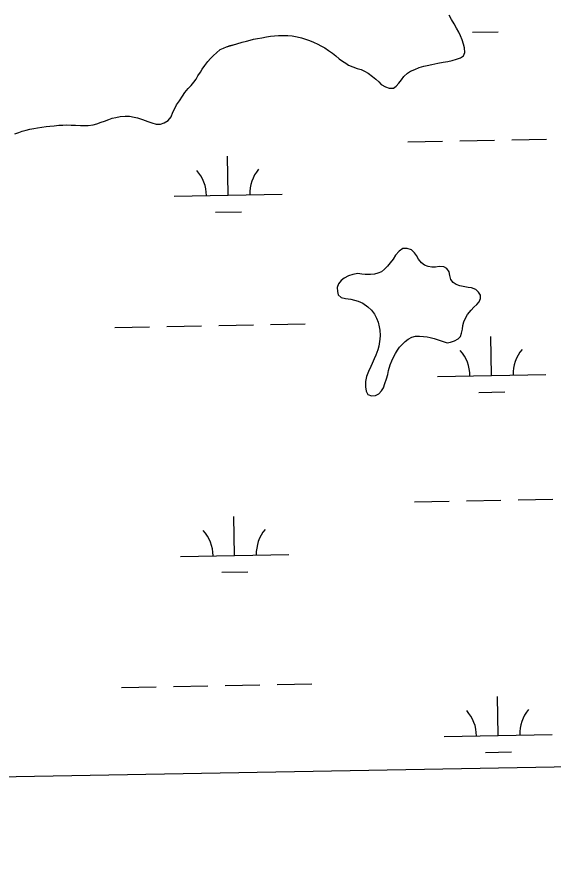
# Model space of a CAD drawing. Extents: x 3925854 to 3964121, y 224593 to 250589.
# Drawn here: x 3934043 to 3934539, y 230028 to 230801 of the extents above; entities that cross this region are included whole.
import ezdxf

# ---------------------------------------------------------------- set-up
doc = ezdxf.new("R2010")
doc.units = 0
for name, color, linetype in [('V-GRID-FRAM', 7, 'Continuous'), ('V-TOPO-SHOR', 7, 'Continuous'), ('V-WETL-SWMP', 7, 'Continuous')]:
    doc.layers.add(name, color=color, linetype=linetype)

msp = doc.modelspace()

# ---------------------------------------------------------------- linework, layer by layer
at = {"layer": 'V-GRID-FRAM'}
msp.add_lwpolyline([(3929791.517, 248207.597), (3961703.892, 248787.859), (3962042.387, 230608.264), (3930114.146, 230027.713), (3929791.517, 248207.597)], dxfattribs=at)
at = {"layer": 'V-TOPO-SHOR'}
for points in [[(3934323.763, 230774.389), (3934327.322, 230772.473), (3934330.882, 230770.035), (3934334.353, 230767.598), (3934337.566, 230765.073), (3934340.778, 230762.55), (3934343.817, 230760.287), (3934346.682, 230758.284), (3934349.371, 230756.543), (3934353.367, 230754.886), (3934357.362, 230753.578), (3934360.836, 230752.443), (3934364.135, 230751.048), (3934367.348, 230749.308), (3934371.514, 230746.086), (3934374.379, 230743.649), (3934377.156, 230741.128), (3934379.585, 230738.865), (3934383.581, 230736.426), (3934386.966, 230735.379), (3934390.704, 230735.461), (3934393.227, 230737.196), (3934395.836, 230740.061), (3934398.099, 230743.01), (3934400.362, 230746.049), (3934403.756, 230749.086), (3934406.625, 230751.079), (3934410.537, 230752.726), (3934414.622, 230754.284), (3934418.968, 230755.583), (3934421.923, 230756.275), (3934426.183, 230757.223), (3934431.746, 230758.345), (3934436.614, 230759.208), (3934441.046, 230760.072), (3934445.129, 230761.022), (3934448.955, 230762.147), (3934452.693, 230763.445), (3934455.562, 230765.092), (3934456.871, 230768.393), (3934456.44, 230772.651), (3934455.664, 230776.04), (3934454.28, 230779.952), (3934452.633, 230783.689), (3934451.247, 230786.907), (3934448.994, 230790.821), (3934446.911, 230794.646), (3934444.572, 230798.82), (3934442.317, 230802.646)], [(3934040.744, 230693.174), (3934044.481, 230694.47), (3934047.697, 230695.511), (3934051.434, 230696.547), (3934054.738, 230697.325), (3934058.561, 230698.101), (3934061.951, 230698.706), (3934065.774, 230699.31), (3934069.774, 230699.826), (3934073.075, 230700.168), (3934077.245, 230700.598), (3934081.505, 230701.026), (3934085.154, 230701.108), (3934088.63, 230701.364), (3934092.974, 230701.186), (3934097.057, 230701.006), (3934101.575, 230700.999), (3934105.139, 230700.907), (3934108.614, 230700.903), (3934113.394, 230701.419), (3934116.524, 230702.458), (3934120.781, 230703.928), (3934123.739, 230704.966), (3934127.736, 230706.353), (3934130.954, 230707.477), (3934134.343, 230708.255), (3934138.341, 230709.032), (3934142.687, 230709.548), (3934146.945, 230709.542), (3934151.026, 230708.667), (3934154.328, 230707.795), (3934158.844, 230706.312), (3934163.708, 230704.481), (3934167.355, 230703.258), (3934171.351, 230702.212), (3934175.52, 230702.12), (3934178.998, 230703.33), (3934182.475, 230705.325), (3934185.435, 230708.882), (3934186.831, 230713.052), (3934188.66, 230716.611), (3934190.401, 230719.999), (3934192.926, 230723.73), (3934195.8, 230728.072), (3934198.065, 230731.283), (3934201.196, 230734.929), (3934203.807, 230737.88), (3934206.244, 230740.831), (3934208.419, 230743.608), (3934210.074, 230746.647), (3934212.337, 230750.033), (3934214.08, 230752.812), (3934216.429, 230756.283), (3934219.217, 230759.931), (3934221.74, 230762.794), (3934224.523, 230765.571), (3934227.132, 230768.088), (3934230.786, 230770.949), (3934233.655, 230772.249), (3934236.61, 230773.462), (3934239.916, 230774.586), (3934245.912, 230776.403), (3934250.954, 230777.699), (3934254.952, 230778.737), (3934258.516, 230779.776), (3934261.559, 230780.468), (3934265.294, 230781.244), (3934269.206, 230781.934), (3934273.378, 230782.71), (3934277.116, 230783.313), (3934280.765, 230783.743), (3934284.501, 230783.999), (3934289.541, 230784.079), (3934293.102, 230783.986), (3934297.1, 230783.548), (3934301.704, 230782.76), (3934305.96, 230781.711), (3934309.607, 230780.576), (3934313.343, 230779.27), (3934316.816, 230777.873), (3934320.984, 230775.87), (3934323.763, 230774.389)], [(3934440.573, 230499.976), (3934443.532, 230500.842), (3934447.362, 230502.055), (3934450.667, 230503.703), (3934452.758, 230506.048), (3934453.807, 230509.178), (3934454.593, 230512.743), (3934455.033, 230516.135), (3934455.908, 230519.44), (3934457.391, 230523.004), (3934459.31, 230526.393), (3934462.533, 230530.217), (3934464.972, 230532.91), (3934467.758, 230535.517), (3934470.023, 230537.948), (3934471.331, 230541.077), (3934471.336, 230544.123), (3934469.513, 230546.822), (3934466.994, 230549.261), (3934463.082, 230550.832), (3934459.777, 230551.356), (3934456.645, 230551.796), (3934452.125, 230552.845), (3934448.734, 230553.982), (3934445.953, 230555.811), (3934443.782, 230558.686), (3934442.918, 230562.251), (3934442.313, 230565.819), (3934440.228, 230568.692), (3934437.273, 230570.349), (3934433.099, 230570.616), (3934429.706, 230570.011), (3934426.138, 230569.929), (3934422.923, 230570.63), (3934419.617, 230571.85), (3934416.664, 230574.116), (3934413.971, 230577.251), (3934412.062, 230580.647), (3934410.414, 230583.172), (3934407.372, 230585.957), (3934403.461, 230587.182), (3934399.371, 230587.1), (3934396.149, 230584.755), (3934392.84, 230580.931), (3934390.399, 230577.37), (3934387.871, 230573.892), (3934385.258, 230570.851), (3934382.473, 230568.16), (3934379.686, 230565.729), (3934376.378, 230564.426), (3934373.159, 230563.648), (3934369.505, 230563.218), (3934364.721, 230563.312), (3934361.503, 230563.665), (3934357.764, 230564.017), (3934353.414, 230563.241), (3934349.236, 230561.854), (3934345.318, 230559.857), (3934342.359, 230557.775), (3934340.094, 230554.645), (3934338.871, 230551.082), (3934338.955, 230547.602), (3934339.731, 230544.383), (3934342.512, 230542.118), (3934346.426, 230541.069), (3934351.296, 230540.367), (3934354.774, 230539.578), (3934358.165, 230538.532), (3934362.511, 230536.611), (3934367.117, 230533.387), (3934370.504, 230530.163), (3934373.372, 230526.682), (3934375.278, 230522.764), (3934376.581, 230519.282), (3934377.531, 230514.932), (3934378.221, 230511.801), (3934378.477, 230506.755), (3934378.211, 230503.363), (3934377.158, 230497.103), (3934376.286, 230493.537), (3934374.539, 230488.755), (3934372.968, 230485.277), (3934371.049, 230480.932), (3934369.828, 230478.148), (3934367.821, 230473.628), (3934365.988, 230468.934), (3934364.852, 230464.326), (3934365.02, 230459.454), (3934365.71, 230455.366), (3934367.01, 230452.233), (3934370.402, 230451.096), (3934374.142, 230451.44), (3934377.189, 230453.003), (3934379.888, 230455.868), (3934381.457, 230458.475), (3934382.942, 230462.475), (3934384.339, 230466.911), (3934385.475, 230470.997), (3934386.35, 230474.648), (3934387.834, 230479.69), (3934389.319, 230483.43)], [(3934389.319, 230483.43), (3934390.976, 230486.994), (3934392.719, 230490.383), (3934394.552, 230493.426), (3934396.469, 230495.945), (3934399.254, 230498.899), (3934401.781, 230501.246), (3934404.481, 230503.503), (3934407.7, 230505.237), (3934411.182, 230506.278), (3934414.747, 230506.36), (3934418.575, 230506.093), (3934421.88, 230505.741), (3934424.836, 230505.129), (3934428.575, 230504.166), (3934440.573, 230499.976)]]:
    msp.add_lwpolyline(points, dxfattribs=at)
at = {"layer": 'V-WETL-SWMP'}
for p, q in [((3934444.572, 230798.82), (3934442.318, 230802.646)), ((3934446.912, 230794.646), (3934444.572, 230798.82)), ((3934448.993, 230790.82), (3934446.912, 230794.646)), ((3934273.378, 230782.71), (3934277.115, 230783.313)), ((3934277.115, 230783.313), (3934280.765, 230783.743)), ((3934280.765, 230783.743), (3934284.501, 230783.999)), ((3934284.501, 230783.999), (3934289.541, 230784.079)), ((3934289.541, 230784.079), (3934293.103, 230783.987)), ((3934293.103, 230783.987), (3934297.1, 230783.548)), ((3934297.1, 230783.548), (3934301.704, 230782.76)), ((3934451.247, 230786.907), (3934448.993, 230790.82)), ((3934452.633, 230783.69), (3934451.247, 230786.907)), ((3934454.279, 230779.952), (3934452.633, 230783.69)), ((3934463.744, 230786.97), (3934487.74, 230787.407)), ((3934239.915, 230774.587), (3934245.912, 230776.403)), ((3934245.912, 230776.403), (3934250.954, 230777.7)), ((3934250.954, 230777.7), (3934254.952, 230778.738)), ((3934254.952, 230778.738), (3934258.516, 230779.775)), ((3934258.516, 230779.775), (3934261.558, 230780.467)), ((3934261.558, 230780.467), (3934265.295, 230781.244)), ((3934265.295, 230781.244), (3934269.206, 230781.934)), ((3934269.206, 230781.934), (3934273.378, 230782.71)), ((3934301.704, 230782.76), (3934305.96, 230781.711)), ((3934305.96, 230781.711), (3934309.608, 230780.577)), ((3934309.608, 230780.577), (3934313.343, 230779.269)), ((3934313.343, 230779.269), (3934316.816, 230777.874)), ((3934316.816, 230777.874), (3934320.984, 230775.87)), ((3934320.984, 230775.87), (3934323.763, 230774.389)), ((3934455.664, 230776.04), (3934454.279, 230779.952)), ((3934456.441, 230772.65), (3934455.664, 230776.04)), ((3934224.523, 230765.57), (3934227.133, 230768.087)), ((3934227.133, 230768.087), (3934230.786, 230770.949)), ((3934230.786, 230770.949), (3934233.655, 230772.249)), ((3934233.655, 230772.249), (3934236.611, 230773.461)), ((3934236.611, 230773.461), (3934239.915, 230774.587)), ((3934323.763, 230774.389), (3934327.323, 230772.473)), ((3934327.323, 230772.473), (3934330.882, 230770.035)), ((3934330.882, 230770.035), (3934334.354, 230767.598)), ((3934455.562, 230765.092), (3934456.87, 230768.392)), ((3934456.87, 230768.392), (3934456.441, 230772.65)), ((3934219.216, 230759.93), (3934221.739, 230762.794)), ((3934221.739, 230762.794), (3934224.523, 230765.57)), ((3934334.354, 230767.598), (3934337.566, 230765.074)), ((3934337.566, 230765.074), (3934340.778, 230762.55)), ((3934340.778, 230762.55), (3934343.816, 230760.287)), ((3934343.816, 230760.287), (3934346.681, 230758.284)), ((3934436.613, 230759.208), (3934441.045, 230760.072)), ((3934441.045, 230760.072), (3934445.13, 230761.022)), ((3934445.13, 230761.022), (3934448.955, 230762.146)), ((3934448.955, 230762.146), (3934452.693, 230763.445)), ((3934452.693, 230763.445), (3934455.562, 230765.092)), ((3934212.338, 230750.033), (3934214.08, 230752.811)), ((3934214.08, 230752.811), (3934216.43, 230756.284)), ((3934216.43, 230756.284), (3934219.216, 230759.93)), ((3934346.681, 230758.284), (3934349.372, 230756.543)), ((3934349.372, 230756.543), (3934353.367, 230754.887)), ((3934353.367, 230754.887), (3934357.362, 230753.578)), ((3934357.362, 230753.578), (3934360.836, 230752.444)), ((3934360.836, 230752.444), (3934364.136, 230751.049)), ((3934406.625, 230751.08), (3934410.537, 230752.726)), ((3934410.537, 230752.726), (3934414.623, 230754.285)), ((3934414.623, 230754.285), (3934418.969, 230755.582)), ((3934418.969, 230755.582), (3934421.924, 230756.274)), ((3934421.924, 230756.274), (3934426.183, 230757.224)), ((3934426.183, 230757.224), (3934431.746, 230758.346)), ((3934431.746, 230758.346), (3934436.613, 230759.208)), ((3934208.42, 230743.609), (3934210.075, 230746.647)), ((3934210.075, 230746.647), (3934212.338, 230750.033)), ((3934364.136, 230751.049), (3934367.348, 230749.307)), ((3934367.348, 230749.307), (3934371.515, 230746.087)), ((3934371.515, 230746.087), (3934374.379, 230743.65)), ((3934398.099, 230743.011), (3934400.362, 230746.049)), ((3934400.362, 230746.049), (3934403.755, 230749.086)), ((3934403.755, 230749.086), (3934406.625, 230751.08)), ((3934201.196, 230734.929), (3934203.807, 230737.88)), ((3934203.807, 230737.88), (3934206.244, 230740.831)), ((3934206.244, 230740.831), (3934208.42, 230743.609)), ((3934374.379, 230743.65), (3934377.156, 230741.127)), ((3934377.156, 230741.127), (3934379.586, 230738.865)), ((3934379.586, 230738.865), (3934383.58, 230736.426)), ((3934390.704, 230735.461), (3934393.226, 230737.196)), ((3934393.226, 230737.196), (3934395.836, 230740.06)), ((3934395.836, 230740.06), (3934398.099, 230743.011)), ((3934195.8, 230728.072), (3934198.064, 230731.284)), ((3934198.064, 230731.284), (3934201.196, 230734.929)), ((3934383.58, 230736.426), (3934386.967, 230735.379)), ((3934386.967, 230735.379), (3934390.704, 230735.461)), ((3934190.402, 230719.998), (3934192.927, 230723.731)), ((3934192.927, 230723.731), (3934195.8, 230728.072)), ((3934186.831, 230713.052), (3934188.66, 230716.612)), ((3934188.66, 230716.612), (3934190.402, 230719.998)), ((3934123.738, 230704.967), (3934127.737, 230706.352)), ((3934127.737, 230706.352), (3934130.953, 230707.478)), ((3934130.953, 230707.478), (3934134.343, 230708.255)), ((3934134.343, 230708.255), (3934138.341, 230709.032)), ((3934138.341, 230709.032), (3934142.686, 230709.548)), ((3934142.686, 230709.548), (3934146.944, 230709.542)), ((3934146.944, 230709.542), (3934151.026, 230708.668)), ((3934151.026, 230708.668), (3934154.327, 230707.794)), ((3934154.327, 230707.794), (3934158.843, 230706.311)), ((3934158.843, 230706.311), (3934163.707, 230704.48)), ((3934182.476, 230705.324), (3934185.435, 230708.883)), ((3934185.435, 230708.883), (3934186.831, 230713.052)), ((3934054.738, 230697.325), (3934058.562, 230698.102)), ((3934058.562, 230698.102), (3934061.951, 230698.706)), ((3934061.951, 230698.706), (3934065.775, 230699.309)), ((3934065.775, 230699.309), (3934069.773, 230699.825)), ((3934069.773, 230699.825), (3934073.075, 230700.168)), ((3934073.075, 230700.168), (3934077.246, 230700.597)), ((3934077.246, 230700.597), (3934081.505, 230701.026)), ((3934081.505, 230701.026), (3934085.154, 230701.108)), ((3934085.154, 230701.108), (3934088.63, 230701.364)), ((3934088.63, 230701.364), (3934092.974, 230701.185)), ((3934092.974, 230701.185), (3934097.058, 230701.006)), ((3934097.058, 230701.006), (3934101.576, 230701)), ((3934101.576, 230701), (3934105.138, 230700.908)), ((3934105.138, 230700.908), (3934108.614, 230700.903)), ((3934108.614, 230700.903), (3934113.394, 230701.419)), ((3934113.394, 230701.419), (3934116.523, 230702.457)), ((3934116.523, 230702.457), (3934120.782, 230703.929)), ((3934120.782, 230703.929), (3934123.738, 230704.967)), ((3934163.707, 230704.48), (3934167.355, 230703.259)), ((3934167.355, 230703.259), (3934171.35, 230702.211)), ((3934171.35, 230702.211), (3934175.521, 230702.119)), ((3934175.521, 230702.119), (3934178.998, 230703.33)), ((3934178.998, 230703.33), (3934182.476, 230705.324)), ((3934040.743, 230693.173), (3934044.481, 230694.471)), ((3934044.481, 230694.471), (3934047.697, 230695.51)), ((3934047.697, 230695.51), (3934051.435, 230696.547)), ((3934051.435, 230696.547), (3934054.738, 230697.325)), ((3934404.164, 230685.87), (3934436.159, 230686.451)), ((3934452.156, 230686.742), (3934484.151, 230687.324)), ((3934500.148, 230687.615), (3934532.143, 230688.197)), ((3934237.972, 230636.41), (3934237.318, 230672.404)), ((3934187.98, 230635.501), (3934287.964, 230637.319)), ((3934226.255, 230620.763), (3934250.251, 230621.2)), ((3934396.15, 230584.755), (3934392.84, 230580.932)), ((3934399.371, 230587.099), (3934396.15, 230584.755)), ((3934403.46, 230587.181), (3934399.371, 230587.099)), ((3934407.372, 230585.958), (3934403.46, 230587.181)), ((3934410.413, 230583.171), (3934407.372, 230585.958)), ((3934412.062, 230580.646), (3934410.413, 230583.171)), ((3934390.399, 230577.369), (3934387.872, 230573.893)), ((3934392.84, 230580.932), (3934390.399, 230577.369)), ((3934413.971, 230577.251), (3934412.062, 230580.646)), ((3934416.664, 230574.116), (3934413.971, 230577.251)), ((3934382.472, 230568.16), (3934379.685, 230565.728)), ((3934385.259, 230570.852), (3934382.472, 230568.16)), ((3934387.872, 230573.893), (3934385.259, 230570.852)), ((3934419.618, 230571.851), (3934416.664, 230574.116)), ((3934422.922, 230570.629), (3934419.618, 230571.851)), ((3934426.139, 230569.929), (3934422.922, 230570.629)), ((3934429.706, 230570.011), (3934426.139, 230569.929)), ((3934433.099, 230570.615), (3934429.706, 230570.011)), ((3934437.274, 230570.349), (3934433.099, 230570.615)), ((3934440.229, 230568.692), (3934437.274, 230570.349)), ((3934442.313, 230565.819), (3934440.229, 230568.692)), ((3934345.319, 230559.858), (3934342.359, 230557.775)), ((3934349.236, 230561.854), (3934345.319, 230559.858)), ((3934353.413, 230563.24), (3934349.236, 230561.854)), ((3934357.763, 230564.017), (3934353.413, 230563.24)), ((3934361.503, 230563.664), (3934357.763, 230564.017)), ((3934364.721, 230563.312), (3934361.503, 230563.664)), ((3934369.505, 230563.219), (3934364.721, 230563.312)), ((3934373.159, 230563.649), (3934369.505, 230563.219)), ((3934376.378, 230564.427), (3934373.159, 230563.649)), ((3934379.685, 230565.728), (3934376.378, 230564.427)), ((3934442.917, 230562.252), (3934442.313, 230565.819)), ((3934443.782, 230558.685), (3934442.917, 230562.252)), ((3934340.094, 230554.646), (3934338.871, 230551.081)), ((3934342.359, 230557.775), (3934340.094, 230554.646)), ((3934445.953, 230555.811), (3934443.782, 230558.685)), ((3934448.734, 230553.981), (3934445.953, 230555.811)), ((3934452.125, 230552.846), (3934448.734, 230553.981)), ((3934456.646, 230551.796), (3934452.125, 230552.846)), ((3934459.777, 230551.357), (3934456.646, 230551.796)), ((3934463.082, 230550.831), (3934459.777, 230551.357)), ((3934338.871, 230551.081), (3934338.954, 230547.602)), ((3934338.954, 230547.602), (3934339.732, 230544.383)), ((3934339.732, 230544.383), (3934342.513, 230542.118)), ((3934466.994, 230549.26), (3934463.082, 230550.831)), ((3934469.513, 230546.821), (3934466.994, 230549.26)), ((3934471.336, 230544.122), (3934469.513, 230546.821)), ((3934471.332, 230541.078), (3934471.336, 230544.122)), ((3934342.513, 230542.118), (3934346.425, 230541.069)), ((3934346.425, 230541.069), (3934351.296, 230540.366)), ((3934351.296, 230540.366), (3934354.774, 230539.579)), ((3934354.774, 230539.579), (3934358.165, 230538.531)), ((3934358.165, 230538.531), (3934362.511, 230536.611)), ((3934362.511, 230536.611), (3934367.117, 230533.387)), ((3934467.758, 230535.516), (3934470.023, 230537.948)), ((3934470.023, 230537.948), (3934471.332, 230541.078)), ((3934367.117, 230533.387), (3934370.505, 230530.164)), ((3934370.505, 230530.164), (3934373.371, 230526.681)), ((3934459.309, 230526.394), (3934462.533, 230530.217)), ((3934462.533, 230530.217), (3934464.972, 230532.91)), ((3934464.972, 230532.91), (3934467.758, 230535.516)), ((3934373.371, 230526.681), (3934375.279, 230522.764)), ((3934375.279, 230522.764), (3934376.58, 230519.283)), ((3934455.908, 230519.44), (3934457.391, 230523.004)), ((3934457.391, 230523.004), (3934459.309, 230526.394)), ((3934133.329, 230514.416), (3934165.323, 230514.998)), ((3934181.321, 230515.289), (3934213.315, 230515.871)), ((3934229.313, 230516.162), (3934261.307, 230516.743)), ((3934277.305, 230517.034), (3934309.299, 230517.616)), ((3934376.58, 230519.283), (3934377.531, 230514.933)), ((3934377.531, 230514.933), (3934378.222, 230511.801)), ((3934453.807, 230509.178), (3934454.594, 230512.744)), ((3934454.594, 230512.744), (3934455.034, 230516.135)), ((3934455.034, 230516.135), (3934455.908, 230519.44)), ((3934378.477, 230506.755), (3934378.211, 230503.363)), ((3934378.222, 230511.801), (3934378.477, 230506.755)), ((3934404.48, 230503.503), (3934407.701, 230505.238)), ((3934407.701, 230505.238), (3934411.181, 230506.277)), ((3934411.181, 230506.277), (3934414.748, 230506.36)), ((3934414.748, 230506.36), (3934418.575, 230506.094)), ((3934418.575, 230506.094), (3934421.88, 230505.741)), ((3934421.88, 230505.741), (3934424.836, 230505.128)), ((3934424.836, 230505.128), (3934428.575, 230504.167)), ((3934450.668, 230503.703), (3934452.759, 230506.048)), ((3934452.759, 230506.048), (3934453.807, 230509.178)), ((3934481.51, 230469.997), (3934480.855, 230505.991)), ((3934377.159, 230497.102), (3934376.285, 230493.537)), ((3934378.211, 230503.363), (3934377.159, 230497.102)), ((3934396.468, 230495.946), (3934399.255, 230498.899)), ((3934399.255, 230498.899), (3934401.781, 230501.245)), ((3934401.781, 230501.245), (3934404.48, 230503.503)), ((3934428.575, 230504.167), (3934440.573, 230499.976)), ((3934440.573, 230499.976), (3934443.532, 230500.842)), ((3934443.532, 230500.842), (3934447.361, 230502.054)), ((3934447.361, 230502.054), (3934450.668, 230503.703)), ((3934376.285, 230493.537), (3934374.539, 230488.755)), ((3934390.976, 230486.994), (3934392.72, 230490.384)), ((3934392.72, 230490.384), (3934394.551, 230493.426)), ((3934394.551, 230493.426), (3934396.468, 230495.946)), ((3934372.969, 230485.278), (3934371.049, 230480.931)), ((3934374.539, 230488.755), (3934372.969, 230485.278)), ((3934387.835, 230479.691), (3934389.319, 230483.43)), ((3934389.319, 230483.43), (3934390.976, 230486.994)), ((3934369.828, 230478.149), (3934367.821, 230473.629)), ((3934371.049, 230480.931), (3934369.828, 230478.149)), ((3934385.475, 230470.996), (3934386.35, 230474.648)), ((3934386.35, 230474.648), (3934387.835, 230479.691)), ((3934365.988, 230468.934), (3934364.852, 230464.326)), ((3934367.821, 230473.629), (3934365.988, 230468.934)), ((3934382.941, 230462.475), (3934384.339, 230466.91)), ((3934384.339, 230466.91), (3934385.475, 230470.996)), ((3934431.518, 230469.088), (3934531.501, 230470.906)), ((3934364.852, 230464.326), (3934365.019, 230459.455)), ((3934365.019, 230459.455), (3934365.71, 230455.366)), ((3934379.888, 230455.869), (3934381.457, 230458.476)), ((3934381.457, 230458.476), (3934382.941, 230462.475)), ((3934365.71, 230455.366), (3934367.01, 230452.232)), ((3934367.01, 230452.232), (3934370.401, 230451.097)), ((3934370.401, 230451.097), (3934374.142, 230451.44)), ((3934374.142, 230451.44), (3934377.188, 230453.002)), ((3934377.188, 230453.002), (3934379.888, 230455.869)), ((3934469.792, 230454.35), (3934493.788, 230454.787)), ((3934410.212, 230353.25), (3934442.207, 230353.831)), ((3934458.204, 230354.122), (3934490.199, 230354.704)), ((3934506.196, 230354.995), (3934538.191, 230355.577)), ((3934244.02, 230303.79), (3934243.366, 230339.784)), ((3934194.028, 230302.881), (3934294.012, 230304.699)), ((3934232.303, 230288.143), (3934256.299, 230288.58)), ((3934139.377, 230181.796), (3934171.371, 230182.378)), ((3934187.369, 230182.669), (3934219.363, 230183.251)), ((3934235.361, 230183.542), (3934267.355, 230184.123)), ((3934283.353, 230184.414), (3934315.348, 230184.996)), ((3934487.558, 230137.377), (3934486.903, 230173.371)), ((3934437.566, 230136.468), (3934537.549, 230138.286)), ((3935081.748, 230118.039), (3933541.061, 230090.025)), ((3934475.84, 230121.73), (3934499.836, 230122.167))]:
    msp.add_line(p, q, dxfattribs=at)
for centre, start, end in [((3934293.197, 230637.889), 140.269876, 181.813534), ((3934182.73, 230635.88), 0.269879, 41.813537), ((3934426.267, 230469.467), 0.269879, 41.813537), ((3934536.735, 230471.476), 140.269876, 181.813534), ((3934299.245, 230305.269), 140.269876, 181.813534), ((3934188.778, 230303.26), 0.269879, 41.813537), ((3934432.315, 230136.847), 0.269879, 41.813537), ((3934542.783, 230138.856), 140.269876, 181.813534)]:
    msp.add_arc(centre, 35.246, start, end, dxfattribs=at)

doc.saveas('drawing.dxf')
